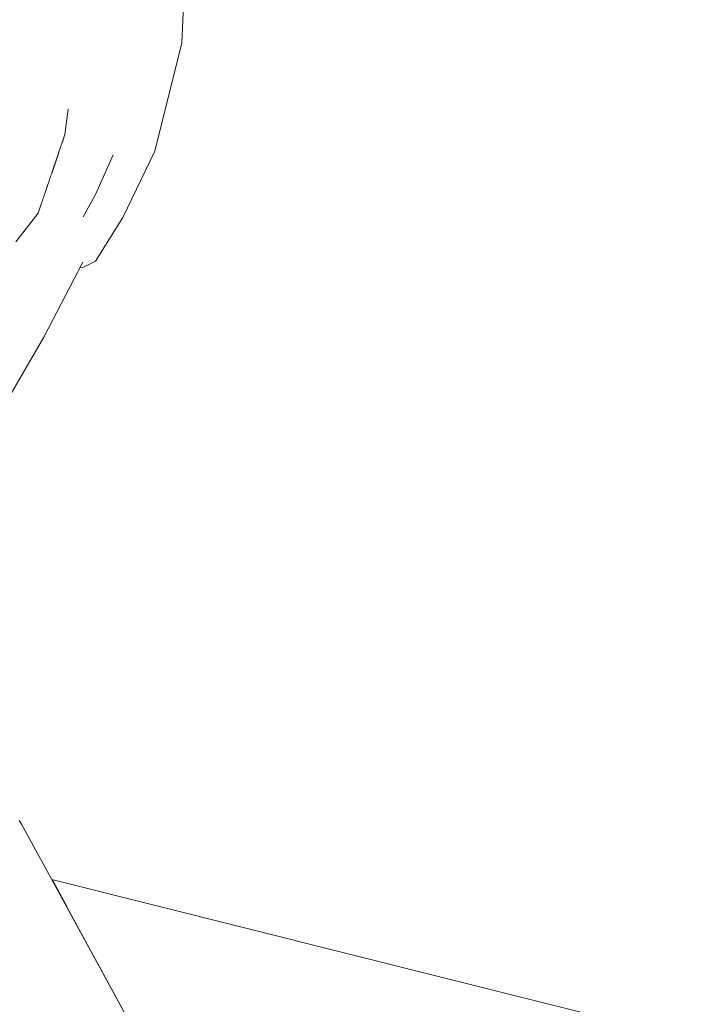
# Model space of a CAD drawing. Header units: millimetres. Extents: x 0 to 650, y -1 to 707.
# Tile 308 of 348: x 507.236 to 508.146, y 457.905 to 459.221. Entities that reach past the tile are written whole.
import ezdxf
from ezdxf.xclip import XClip

# ---------------------------------------------------------------- set-up
doc = ezdxf.new("R2010")
doc.units = ezdxf.units.MM
doc.header["$MEASUREMENT"] = 0
doc.header["$XCLIPFRAME"] = 0
doc.linetypes.add('Wipeout_Contour', pattern=[1000, 0, -1000])
doc.layers.add('Interior - Mobiliário .ARQ', color=7, linetype='Continuous')

# ---------------------------------------------------------------- blocks, each defined once
blk = doc.blocks.new('Desenho_5_5', base_point=(26.0927, 442.8059))
at = {"color": 254, "linetype": 'Wipeout_Contour', "lineweight": 0, "ltscale": 2052.503094}
blk.add_wipeout([(507.4196, 459.1806), (507.4463, 459.1803), (507.4445, 459.3271)], dxfattribs=at).dxf.layer = 'Interior - Mobiliário .ARQ'
at = {"color": 254, "linetype": 'Wipeout_Contour', "lineweight": 0, "ltscale": 2737.118703}
blk.add_wipeout([(507.2618, 459.2457), (507.2484, 459.2399), (507.2633, 459.1922), (507.2751, 459.1634)], dxfattribs=at).dxf.layer = 'Interior - Mobiliário .ARQ'
at = {"color": 254, "linetype": 'Wipeout_Contour', "lineweight": 0, "ltscale": 2052.437157}
blk.add_wipeout([(507.2562, 458.9472), (507.3214, 459.0048), (507.3037, 459.0128)], dxfattribs=at).dxf.layer = 'Interior - Mobiliário .ARQ'
at = {"color": 254, "linetype": 'Wipeout_Contour', "lineweight": 0, "ltscale": 2050.390207}
blk.add_wipeout([(507.0326, 458.0099), (507.5484, 457.5741), (507.2356, 458.1506)], dxfattribs=at).dxf.layer = 'Interior - Mobiliário .ARQ'
at = {"layer": 'Interior - Mobiliário .ARQ', "color": 7, "linetype": 'Continuous', "lineweight": 0}
blk.add_line((507.2356, 458.1506), (507.2388, 458.1458), dxfattribs=at)
at = {"color": 254, "linetype": 'Wipeout_Contour', "lineweight": 0, "ltscale": 2736.606614}
blk.add_wipeout([(507.287, 459.2495), (507.2793, 459.157), (507.2882, 459.1455), (507.3022, 459.1417)], dxfattribs=at).dxf.layer = 'Interior - Mobiliário .ARQ'
at = {"color": 254, "linetype": 'Wipeout_Contour', "lineweight": 0, "ltscale": 2052.624914}
blk.add_wipeout([(507.3732, 459.0634), (507.4068, 459.0415), (507.4463, 459.1803)], dxfattribs=at).dxf.layer = 'Interior - Mobiliário .ARQ'
at = {"color": 254, "linetype": 'Wipeout_Contour', "lineweight": 0, "ltscale": 2052.334015}
blk.add_wipeout([(507.3037, 459.0128), (507.3214, 459.0048), (507.3464, 459.0524)], dxfattribs=at).dxf.layer = 'Interior - Mobiliário .ARQ'
at = {"color": 254, "linetype": 'Wipeout_Contour', "lineweight": 0, "ltscale": 2052.847226}
blk.add_wipeout([(507.3359, 458.9642), (507.3213, 458.9575), (507.3191, 458.9215)], dxfattribs=at).dxf.layer = 'Interior - Mobiliário .ARQ'
at = {"color": 254, "linetype": 'Wipeout_Contour', "lineweight": 0, "ltscale": 2049.938652}
blk.add_wipeout([(507.0326, 458.0099), (506.9969, 457.8395), (507.3347, 457.459)], dxfattribs=at).dxf.layer = 'Interior - Mobiliário .ARQ'
at = {"color": 254, "linetype": 'Wipeout_Contour', "lineweight": 0, "ltscale": 2053.060413}
blk.add_wipeout([(507.2618, 459.2457), (507.2751, 459.1634), (507.287, 459.2495)], dxfattribs=at).dxf.layer = 'Interior - Mobiliário .ARQ'
at = {"color": 254, "linetype": 'Wipeout_Contour', "lineweight": 0, "ltscale": 2053.161747}
blk.add_wipeout([(507.4463, 459.1803), (507.4196, 459.1806), (507.3732, 459.0634)], dxfattribs=at).dxf.layer = 'Interior - Mobiliário .ARQ'
at = {"color": 254, "linetype": 'Wipeout_Contour', "lineweight": 0, "ltscale": 2053.036067}
blk.add_wipeout([(507.3022, 459.1417), (507.2888, 459.1431), (507.2938, 459.1229)], dxfattribs=at).dxf.layer = 'Interior - Mobiliário .ARQ'
at = {"color": 254, "linetype": 'Wipeout_Contour', "lineweight": 0, "ltscale": 2052.581608}
blk.add_wipeout([(507.3464, 459.0524), (507.3351, 459.061), (507.3037, 459.0128)], dxfattribs=at).dxf.layer = 'Interior - Mobiliário .ARQ'
at = {"color": 254, "linetype": 'Wipeout_Contour', "lineweight": 0, "ltscale": 2052.597644}
blk.add_wipeout([(507.3639, 458.9514), (507.3359, 458.9642), (507.3191, 458.9215)], dxfattribs=at).dxf.layer = 'Interior - Mobiliário .ARQ'
at = {"color": 254, "linetype": 'Wipeout_Contour', "lineweight": 0, "ltscale": 2049.491266}
blk.add_wipeout([(507.5484, 457.5741), (507.0326, 458.0099), (507.3347, 457.459)], dxfattribs=at).dxf.layer = 'Interior - Mobiliário .ARQ'
at = {"color": 254, "linetype": 'Wipeout_Contour', "lineweight": 0, "ltscale": 2052.633566}
blk.add_wipeout([(507.3351, 459.061), (507.3464, 459.0524), (507.3879, 459.1723)], dxfattribs=at).dxf.layer = 'Interior - Mobiliário .ARQ'
at = {"color": 254, "linetype": 'Wipeout_Contour', "lineweight": 0, "ltscale": 2052.625898}
blk.add_wipeout([(507.3191, 458.9215), (507.3208, 458.8967), (507.3639, 458.9514)], dxfattribs=at).dxf.layer = 'Interior - Mobiliário .ARQ'
at = {"color": 254, "linetype": 'Wipeout_Contour', "lineweight": 0, "ltscale": 2735.082047}
blk.add_wipeout([(507.2793, 458.0716), (507.2981, 458.0369), (508.1129, 457.5016), (508.1462, 457.8545)], dxfattribs=at).dxf.layer = 'Interior - Mobiliário .ARQ'
at = {"color": 254, "linetype": 'Wipeout_Contour', "lineweight": 0, "ltscale": 2053.287996}
blk.add_wipeout([(507.4122, 459.3237), (507.4018, 459.3093), (507.3798, 459.1687)], dxfattribs=at).dxf.layer = 'Interior - Mobiliário .ARQ'
at = {"color": 254, "linetype": 'Wipeout_Contour', "lineweight": 0, "ltscale": 4106.690886}
blk.add_wipeout([(507.3022, 459.1417), (507.2958, 459.1131), (507.301, 459.1013), (507.2998, 459.0913), (507.2968, 459.0707), (507.3676, 459.147)], dxfattribs=at).dxf.layer = 'Interior - Mobiliário .ARQ'
at = {"color": 254, "linetype": 'Wipeout_Contour', "lineweight": 0, "ltscale": 3416.868331}
blk.add_wipeout([(507.2981, 458.0369), (507.5524, 457.5705), (507.5581, 457.5529), (507.5663, 457.5397), (508.1129, 457.5016)], dxfattribs=at).dxf.layer = 'Interior - Mobiliário .ARQ'
at = {"layer": 'Interior - Mobiliário .ARQ', "color": 7, "linetype": 'Continuous', "lineweight": 0}
for p, q in [((507.2388, 458.1458), (507.5524, 457.5705)), ((508.1462, 457.8545), (507.2793, 458.0716))]:
    blk.add_line(p, q, dxfattribs=at)
at = {"color": 254, "linetype": 'Wipeout_Contour', "lineweight": 0, "ltscale": 2053.520911}
blk.add_wipeout([(507.4445, 459.3271), (507.428, 459.3266), (507.4075, 459.1716)], dxfattribs=at).dxf.layer = 'Interior - Mobiliário .ARQ'
at = {"color": 254, "linetype": 'Wipeout_Contour', "lineweight": 0, "ltscale": 3420.903285}
blk.add_wipeout([(507.2964, 459.0674), (507.2922, 459.0551), (507.3275, 459.0523), (507.3676, 459.147), (507.2968, 459.0707)], dxfattribs=at).dxf.layer = 'Interior - Mobiliário .ARQ'
at = {"color": 254, "linetype": 'Wipeout_Contour', "lineweight": 0, "ltscale": 2052.95554}
blk.add_wipeout([(507.4075, 459.1716), (507.4196, 459.1806), (507.4445, 459.3271)], dxfattribs=at).dxf.layer = 'Interior - Mobiliário .ARQ'
at = {"color": 254, "linetype": 'Wipeout_Contour', "lineweight": 0, "ltscale": 2052.506539}
blk.add_wipeout([(507.4122, 459.3237), (507.3879, 459.1723), (507.4075, 459.1716)], dxfattribs=at).dxf.layer = 'Interior - Mobiliário .ARQ'
at = {"color": 254, "linetype": 'Wipeout_Contour', "lineweight": 0, "ltscale": 2053.72604}
blk.add_wipeout([(507.4075, 459.1716), (507.428, 459.3266), (507.4122, 459.3237)], dxfattribs=at).dxf.layer = 'Interior - Mobiliário .ARQ'
at = {"color": 254, "linetype": 'Wipeout_Contour', "lineweight": 0, "ltscale": 2053.520471}
blk.add_wipeout([(507.4018, 459.3093), (507.3733, 459.2784), (507.3676, 459.147)], dxfattribs=at).dxf.layer = 'Interior - Mobiliário .ARQ'
at = {"color": 254, "linetype": 'Wipeout_Contour', "lineweight": 0, "ltscale": 2052.856995}
blk.add_wipeout([(507.3676, 459.147), (507.3798, 459.1687), (507.4018, 459.3093)], dxfattribs=at).dxf.layer = 'Interior - Mobiliário .ARQ'
at = {"color": 254, "linetype": 'Wipeout_Contour', "lineweight": 0, "ltscale": 2052.619598}
blk.add_wipeout([(507.3676, 459.147), (507.3275, 459.0523), (507.3351, 459.061)], dxfattribs=at).dxf.layer = 'Interior - Mobiliário .ARQ'
at = {"color": 254, "linetype": 'Wipeout_Contour', "lineweight": 0, "ltscale": 2052.811252}
blk.add_wipeout([(507.3351, 459.061), (507.3798, 459.1687), (507.3676, 459.147)], dxfattribs=at).dxf.layer = 'Interior - Mobiliário .ARQ'
at = {"color": 254, "linetype": 'Wipeout_Contour', "lineweight": 0, "ltscale": 2052.647267}
blk.add_wipeout([(507.3464, 459.0524), (507.3612, 459.0401), (507.4075, 459.1716)], dxfattribs=at).dxf.layer = 'Interior - Mobiliário .ARQ'
at = {"color": 254, "linetype": 'Wipeout_Contour', "lineweight": 0, "ltscale": 2053.036056}
blk.add_wipeout([(507.4075, 459.1716), (507.3879, 459.1723), (507.3464, 459.0524)], dxfattribs=at).dxf.layer = 'Interior - Mobiliário .ARQ'
at = {"color": 254, "linetype": 'Wipeout_Contour', "lineweight": 0, "ltscale": 2052.765201}
blk.add_wipeout([(507.3612, 459.0401), (507.3732, 459.0634), (507.4196, 459.1806)], dxfattribs=at).dxf.layer = 'Interior - Mobiliário .ARQ'
at = {"color": 254, "linetype": 'Wipeout_Contour', "lineweight": 0, "ltscale": 2052.943255}
blk.add_wipeout([(507.4196, 459.1806), (507.4075, 459.1716), (507.3612, 459.0401)], dxfattribs=at).dxf.layer = 'Interior - Mobiliário .ARQ'
at = {"color": 254, "linetype": 'Wipeout_Contour', "lineweight": 0, "ltscale": 2052.72334}
blk.add_wipeout([(507.287, 459.2495), (507.3022, 459.1417), (507.3676, 459.147)], dxfattribs=at).dxf.layer = 'Interior - Mobiliário .ARQ'
at = {"color": 254, "linetype": 'Wipeout_Contour', "lineweight": 0, "ltscale": 2052.749475}
blk.add_wipeout([(507.4068, 459.0415), (507.4168, 459.0451), (507.4531, 459.1901)], dxfattribs=at).dxf.layer = 'Interior - Mobiliário .ARQ'
at = {"color": 254, "linetype": 'Wipeout_Contour', "lineweight": 0, "ltscale": 3420.667562}
blk.add_wipeout([(507.3377, 458.9875), (507.3213, 458.9575), (507.3359, 458.9642), (507.3732, 459.0634), (507.3552, 459.0267)], dxfattribs=at).dxf.layer = 'Interior - Mobiliário .ARQ'
at = {"color": 254, "linetype": 'Wipeout_Contour', "lineweight": 0, "ltscale": 2052.80488}
blk.add_wipeout([(507.3676, 459.147), (507.3733, 459.2784), (507.287, 459.2495)], dxfattribs=at).dxf.layer = 'Interior - Mobiliário .ARQ'
at = {"color": 254, "linetype": 'Wipeout_Contour', "lineweight": 0, "ltscale": 2052.999088}
blk.add_wipeout([(507.4531, 459.1901), (507.4463, 459.1803), (507.4068, 459.0415)], dxfattribs=at).dxf.layer = 'Interior - Mobiliário .ARQ'
at = {"color": 254, "linetype": 'Wipeout_Contour', "lineweight": 0, "ltscale": 2736.550321}
blk.add_wipeout([(507.2836, 459.0298), (507.2788, 459.0158), (507.3037, 459.0128), (507.3275, 459.0523)], dxfattribs=at).dxf.layer = 'Interior - Mobiliário .ARQ'
at = {"color": 254, "linetype": 'Wipeout_Contour', "lineweight": 0, "ltscale": 2053.806492}
blk.add_wipeout([(507.4606, 459.3605), (507.4445, 459.3271), (507.4463, 459.1803)], dxfattribs=at).dxf.layer = 'Interior - Mobiliário .ARQ'
at = {"color": 254, "linetype": 'Wipeout_Contour', "lineweight": 0, "ltscale": 2052.974887}
blk.add_wipeout([(507.2922, 459.0551), (507.2836, 459.0298), (507.3275, 459.0523)], dxfattribs=at).dxf.layer = 'Interior - Mobiliário .ARQ'
at = {"color": 254, "linetype": 'Wipeout_Contour', "lineweight": 0, "ltscale": 2052.353738}
blk.add_wipeout([(507.3359, 458.9642), (507.3639, 458.9514), (507.4068, 459.0415)], dxfattribs=at).dxf.layer = 'Interior - Mobiliário .ARQ'
at = {"color": 254, "linetype": 'Wipeout_Contour', "lineweight": 0, "ltscale": 2052.94109}
blk.add_wipeout([(507.4463, 459.1803), (507.4531, 459.1901), (507.4606, 459.3605)], dxfattribs=at).dxf.layer = 'Interior - Mobiliário .ARQ'
at = {"color": 254, "linetype": 'Wipeout_Contour', "lineweight": 0, "ltscale": 2736.301956}
blk.add_wipeout([(507.2824, 459.1523), (507.2362, 459.0552), (507.2964, 459.0674), (507.2882, 459.1456)], dxfattribs=at).dxf.layer = 'Interior - Mobiliário .ARQ'
at = {"color": 254, "linetype": 'Wipeout_Contour', "lineweight": 0, "ltscale": 2052.766278}
blk.add_wipeout([(507.4068, 459.0415), (507.3732, 459.0634), (507.3359, 458.9642)], dxfattribs=at).dxf.layer = 'Interior - Mobiliário .ARQ'
at = {"layer": 'Interior - Mobiliário .ARQ', "color": 7, "linetype": 'Continuous', "lineweight": 0}
blk.add_line((507.4531, 459.1901), (507.4606, 459.3605), dxfattribs=at)
at = {"color": 254, "linetype": 'Wipeout_Contour', "lineweight": 0, "ltscale": 2052.81712}
blk.add_wipeout([(507.2197, 459.2073), (507.1837, 459.0974), (507.2523, 459.2186)], dxfattribs=at).dxf.layer = 'Interior - Mobiliário .ARQ'
at = {"color": 254, "linetype": 'Wipeout_Contour', "lineweight": 0, "ltscale": 3420.890972}
blk.add_wipeout([(507.2938, 459.1229), (507.2882, 459.1455), (507.2964, 459.0674), (507.2998, 459.0913), (507.2951, 459.1163)], dxfattribs=at).dxf.layer = 'Interior - Mobiliário .ARQ'
at = {"color": 254, "linetype": 'Wipeout_Contour', "lineweight": 0, "ltscale": 2052.477796}
blk.add_wipeout([(507.3639, 458.9514), (507.3741, 458.9564), (507.4168, 459.0451)], dxfattribs=at).dxf.layer = 'Interior - Mobiliário .ARQ'
at = {"layer": 'Interior - Mobiliário .ARQ', "color": 7, "linetype": 'Continuous', "lineweight": 0}
blk.add_line((507.2998, 459.0913), (507.301, 459.1013), dxfattribs=at)
at = {"color": 254, "linetype": 'Wipeout_Contour', "lineweight": 0, "ltscale": 2736.828583}
blk.add_wipeout([(507.2528, 459.2177), (507.2362, 459.0552), (507.2824, 459.1523), (507.2752, 459.1634)], dxfattribs=at).dxf.layer = 'Interior - Mobiliário .ARQ'
at = {"color": 254, "linetype": 'Wipeout_Contour', "lineweight": 0, "ltscale": 2052.708506}
blk.add_wipeout([(507.4168, 459.0451), (507.4068, 459.0415), (507.3639, 458.9514)], dxfattribs=at).dxf.layer = 'Interior - Mobiliário .ARQ'
at = {"layer": 'Interior - Mobiliário .ARQ', "color": 7, "linetype": 'Continuous', "lineweight": 0}
blk.add_line((507.4168, 459.0451), (507.4531, 459.1901), dxfattribs=at)
at = {"color": 254, "linetype": 'Wipeout_Contour', "lineweight": 0, "ltscale": 2736.324623}
blk.add_wipeout([(507.2523, 459.2186), (507.1837, 459.0974), (507.2362, 459.0552), (507.2528, 459.2177)], dxfattribs=at).dxf.layer = 'Interior - Mobiliário .ARQ'
at = {"color": 254, "linetype": 'Wipeout_Contour', "lineweight": 0, "ltscale": 2052.428306}
blk.add_wipeout([(507.3741, 458.9564), (507.3639, 458.9514), (507.3208, 458.8967)], dxfattribs=at).dxf.layer = 'Interior - Mobiliário .ARQ'
at = {"color": 254, "linetype": 'Wipeout_Contour', "lineweight": 0, "ltscale": 2052.7076}
blk.add_wipeout([(507.2091, 459.2562), (507.2197, 459.2073), (507.2523, 459.2195)], dxfattribs=at).dxf.layer = 'Interior - Mobiliário .ARQ'
at = {"color": 254, "linetype": 'Wipeout_Contour', "lineweight": 0, "ltscale": 2052.143464}
blk.add_wipeout([(507.3208, 458.8967), (507.3375, 458.8982), (507.3741, 458.9564)], dxfattribs=at).dxf.layer = 'Interior - Mobiliário .ARQ'
at = {"layer": 'Interior - Mobiliário .ARQ', "color": 7, "linetype": 'Continuous', "lineweight": 0}
blk.add_line((507.4168, 459.0451), (507.3741, 458.9564), dxfattribs=at)
at = {"color": 254, "linetype": 'Wipeout_Contour', "lineweight": 0, "ltscale": 2052.24802}
blk.add_wipeout([(507.2659, 458.8703), (507.3213, 458.9575), (507.3377, 458.9875)], dxfattribs=at).dxf.layer = 'Interior - Mobiliário .ARQ'
at = {"color": 254, "linetype": 'Wipeout_Contour', "lineweight": 0, "ltscale": 2052.343819}
blk.add_wipeout([(507.3377, 458.9875), (507.2834, 458.9156), (507.2659, 458.8703)], dxfattribs=at).dxf.layer = 'Interior - Mobiliário .ARQ'
at = {"color": 254, "linetype": 'Wipeout_Contour', "lineweight": 0, "ltscale": 2051.945239}
blk.add_wipeout([(507.3191, 458.9215), (507.3213, 458.9575), (507.2659, 458.8703)], dxfattribs=at).dxf.layer = 'Interior - Mobiliário .ARQ'
at = {"color": 254, "linetype": 'Wipeout_Contour', "lineweight": 0, "ltscale": 2736.650654}
blk.add_wipeout([(507.2508, 458.9495), (507.3037, 459.0128), (507.2723, 458.9965), (507.2607, 458.9623)], dxfattribs=at).dxf.layer = 'Interior - Mobiliário .ARQ'
at = {"color": 254, "linetype": 'Wipeout_Contour', "lineweight": 0, "ltscale": 2052.311418}
blk.add_wipeout([(507.2659, 458.8703), (507.277, 458.8215), (507.3191, 458.9215)], dxfattribs=at).dxf.layer = 'Interior - Mobiliário .ARQ'
at = {"color": 254, "linetype": 'Wipeout_Contour', "lineweight": 0, "ltscale": 2052.822071}
blk.add_wipeout([(507.2788, 459.0158), (507.2723, 458.9965), (507.3037, 459.0128)], dxfattribs=at).dxf.layer = 'Interior - Mobiliário .ARQ'
at = {"color": 254, "linetype": 'Wipeout_Contour', "lineweight": 0, "ltscale": 2051.717748}
blk.add_wipeout([(507.2686, 458.7968), (507.277, 458.8215), (507.1908, 458.691)], dxfattribs=at).dxf.layer = 'Interior - Mobiliário .ARQ'
at = {"color": 254, "linetype": 'Wipeout_Contour', "lineweight": 0, "ltscale": 2051.792393}
blk.add_wipeout([(507.1908, 458.691), (507.1867, 458.6565), (507.2686, 458.7968)], dxfattribs=at).dxf.layer = 'Interior - Mobiliário .ARQ'
at = {"color": 254, "linetype": 'Wipeout_Contour', "lineweight": 0, "ltscale": 2051.956227}
blk.add_wipeout([(507.1662, 458.7641), (507.1908, 458.691), (507.277, 458.8215)], dxfattribs=at).dxf.layer = 'Interior - Mobiliário .ARQ'
at = {"color": 254, "linetype": 'Wipeout_Contour', "lineweight": 0, "ltscale": 2051.615716}
blk.add_wipeout([(507.277, 458.8215), (507.2659, 458.8703), (507.1662, 458.7641)], dxfattribs=at).dxf.layer = 'Interior - Mobiliário .ARQ'
at = {"color": 254, "linetype": 'Wipeout_Contour', "lineweight": 0, "ltscale": 2051.827614}
blk.add_wipeout([(507.1662, 458.7641), (507.2659, 458.8703), (507.2834, 458.9156)], dxfattribs=at).dxf.layer = 'Interior - Mobiliário .ARQ'
at = {"color": 254, "linetype": 'Wipeout_Contour', "lineweight": 0, "ltscale": 2052.269247}
blk.add_wipeout([(507.1657, 458.8484), (507.1662, 458.7641), (507.2834, 458.9156)], dxfattribs=at).dxf.layer = 'Interior - Mobiliário .ARQ'
at = {"color": 254, "linetype": 'Wipeout_Contour', "lineweight": 0, "ltscale": 2052.419341}
blk.add_wipeout([(507.2834, 458.9156), (507.3377, 458.9875), (507.3214, 459.0048)], dxfattribs=at).dxf.layer = 'Interior - Mobiliário .ARQ'
at = {"layer": 'Interior - Mobiliário .ARQ', "color": 7, "linetype": 'Continuous', "lineweight": 0}
blk.add_line((507.3375, 458.8982), (507.3741, 458.9564), dxfattribs=at)
at = {"color": 254, "linetype": 'Wipeout_Contour', "lineweight": 0, "ltscale": 2052.856616}
blk.add_wipeout([(507.3377, 458.9875), (507.3612, 459.0401), (507.3464, 459.0524)], dxfattribs=at).dxf.layer = 'Interior - Mobiliário .ARQ'
at = {"color": 254, "linetype": 'Wipeout_Contour', "lineweight": 0, "ltscale": 2052.237852}
blk.add_wipeout([(507.3214, 459.0048), (507.2562, 458.9472), (507.2834, 458.9156)], dxfattribs=at).dxf.layer = 'Interior - Mobiliário .ARQ'
at = {"color": 254, "linetype": 'Wipeout_Contour', "lineweight": 0, "ltscale": 2051.997417}
blk.add_wipeout([(507.2362, 459.0552), (507.1882, 458.9921), (507.2607, 458.9623)], dxfattribs=at).dxf.layer = 'Interior - Mobiliário .ARQ'
at = {"color": 254, "linetype": 'Wipeout_Contour', "lineweight": 0, "ltscale": 2052.230001}
blk.add_wipeout([(507.3464, 459.0524), (507.3214, 459.0048), (507.3377, 458.9875)], dxfattribs=at).dxf.layer = 'Interior - Mobiliário .ARQ'
at = {"color": 254, "linetype": 'Wipeout_Contour', "lineweight": 0, "ltscale": 2736.354017}
blk.add_wipeout([(507.1858, 458.871), (507.1657, 458.8484), (507.2834, 458.9156), (507.1727, 458.8807)], dxfattribs=at).dxf.layer = 'Interior - Mobiliário .ARQ'
at = {"layer": 'Interior - Mobiliário .ARQ', "color": 7, "linetype": 'Continuous', "lineweight": 0}
for p in [(507.3612, 459.0401), (507.3213, 458.9575)]:
    blk.add_line(p, (507.3377, 458.9875), dxfattribs=at)
at = {"color": 254, "linetype": 'Wipeout_Contour', "lineweight": 0, "ltscale": 2052.695862}
blk.add_wipeout([(507.2607, 458.9623), (507.2964, 459.0674), (507.2362, 459.0552)], dxfattribs=at).dxf.layer = 'Interior - Mobiliário .ARQ'
at = {"color": 254, "linetype": 'Wipeout_Contour', "lineweight": 0, "ltscale": 5472.1432}
blk.add_wipeout([(507.1743, 458.8823), (507.2834, 458.9156), (507.2562, 458.9472), (507.2383, 458.9333), (507.2311, 458.924), (507.2091, 458.8986), (507.1953, 458.8924), (507.1854, 458.8911)], dxfattribs=at).dxf.layer = 'Interior - Mobiliário .ARQ'
at = {"layer": 'Interior - Mobiliário .ARQ', "color": 7, "linetype": 'Continuous', "lineweight": 0}
blk.add_line((507.2998, 459.0913), (507.2964, 459.0674), dxfattribs=at)
at = {"color": 254, "linetype": 'Wipeout_Contour', "lineweight": 0, "ltscale": 2736.389723}
blk.add_wipeout([(507.1882, 458.9921), (507.1953, 458.8924), (507.2091, 458.8986), (507.2607, 458.9623)], dxfattribs=at).dxf.layer = 'Interior - Mobiliário .ARQ'
at = {"color": 254, "linetype": 'Wipeout_Contour', "lineweight": 0, "ltscale": 2052.12223}
blk.add_wipeout([(507.277, 458.8215), (507.2686, 458.7968), (507.3208, 458.8967)], dxfattribs=at).dxf.layer = 'Interior - Mobiliário .ARQ'
at = {"layer": 'Interior - Mobiliário .ARQ', "color": 7, "linetype": 'Continuous', "lineweight": 0}
for p, q in [((507.2964, 459.0674), (507.2607, 458.9623)), ((507.2311, 458.924), (507.2607, 458.9623)), ((507.2686, 458.7968), (507.1867, 458.6565))]:
    blk.add_line(p, q, dxfattribs=at)
at = {"color": 254, "linetype": 'Wipeout_Contour', "lineweight": 0, "ltscale": 2052.36299}
blk.add_wipeout([(507.1374, 459.04), (507.1882, 458.9921), (507.2362, 459.0552)], dxfattribs=at).dxf.layer = 'Interior - Mobiliário .ARQ'
at = {"color": 254, "linetype": 'Wipeout_Contour', "lineweight": 0, "ltscale": 2051.98933}
blk.add_wipeout([(507.3208, 458.8967), (507.3191, 458.9215), (507.277, 458.8215)], dxfattribs=at).dxf.layer = 'Interior - Mobiliário .ARQ'
at = {"layer": 'Interior - Mobiliário .ARQ', "color": 7, "linetype": 'Continuous', "lineweight": 0}
for p, q in [((507.3208, 458.8967), (507.2686, 458.7968)), ((507.3216, 458.8902), (507.3375, 458.8982)), ((507.317, 458.8895), (507.3216, 458.8902))]:
    blk.add_line(p, q, dxfattribs=at)
at = {"color": 254, "linetype": 'Wipeout_Contour', "lineweight": 0, "ltscale": 2052.131678}
blk.add_wipeout([(507.2362, 459.0552), (507.1837, 459.0974), (507.1374, 459.04)], dxfattribs=at).dxf.layer = 'Interior - Mobiliário .ARQ'

msp = doc.modelspace()

# ---------------------------------------------------------------- block references
at = {"color": 7, "linetype": 'Continuous', "lineweight": 0}
ref = msp.add_blockref('Desenho_5_5', (26.0927, 442.8059), dxfattribs=at)
XClip(ref).set_block_clipping_path([(360.0636904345, 428.2751855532), (639.463055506, 506.7925253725)])

doc.saveas('drawing.dxf')
